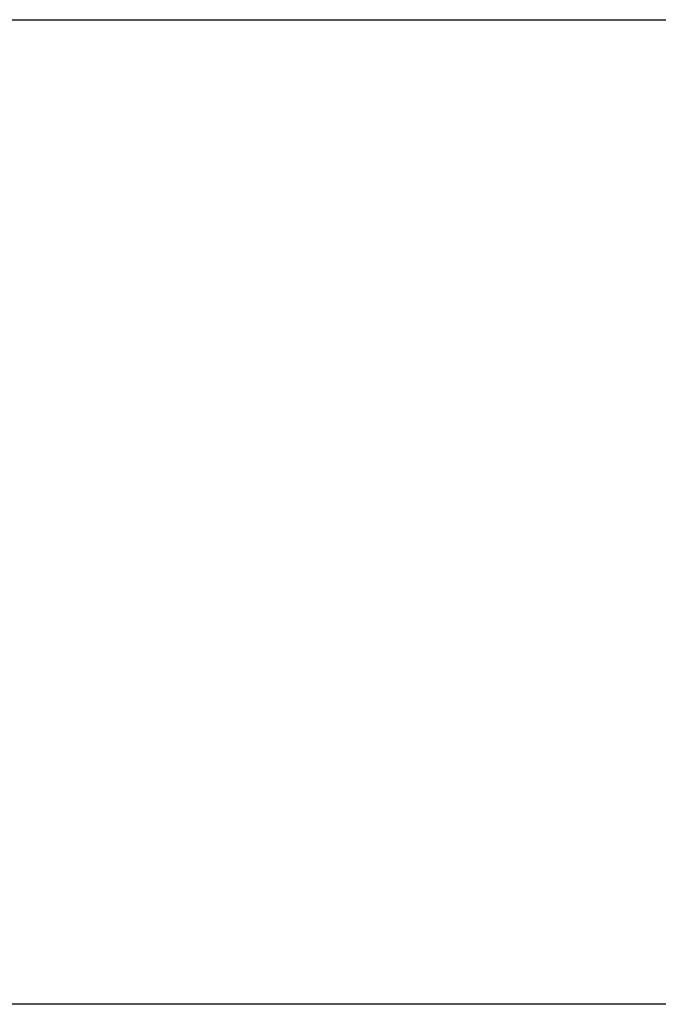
# Model space of a CAD drawing. Header units: millimetres. Extents: x -646 to 654, y -203 to 198.
# Tile 522 of 656: x 49 to 69, y 95 to 125. Entities that reach past the tile are written whole.
import ezdxf

# ---------------------------------------------------------------- set-up
doc = ezdxf.new("R2010")
doc.units = ezdxf.units.MM
doc.layers.add('Default', color=7, linetype='Continuous', true_color=0x000000)

msp = doc.modelspace()

# ---------------------------------------------------------------- linework, layer by layer
at = {"layer": 'Default'}
for points in [[(9.116, 125.34, 780.822), (326.366, 125.34, 780.822), (643.616, 125.34, 780.822)], [(9.116, 125.34, 873.822), (326.366, 125.34, 873.822), (643.616, 125.34, 873.822)], [(9.116, 125.34, 827.322), (326.366, 125.34, 827.322), (643.616, 125.34, 827.322)], [(643.616, 94.531, 771.822), (326.366, 94.531, 771.822), (9.116, 94.531, 771.822)], [(506.616, 94.531, 780.822), (257.866, 94.531, 780.822), (9.116, 94.531, 780.822)]]:
    msp.add_open_spline(points, degree=2, dxfattribs=at)

doc.saveas('drawing.dxf')
